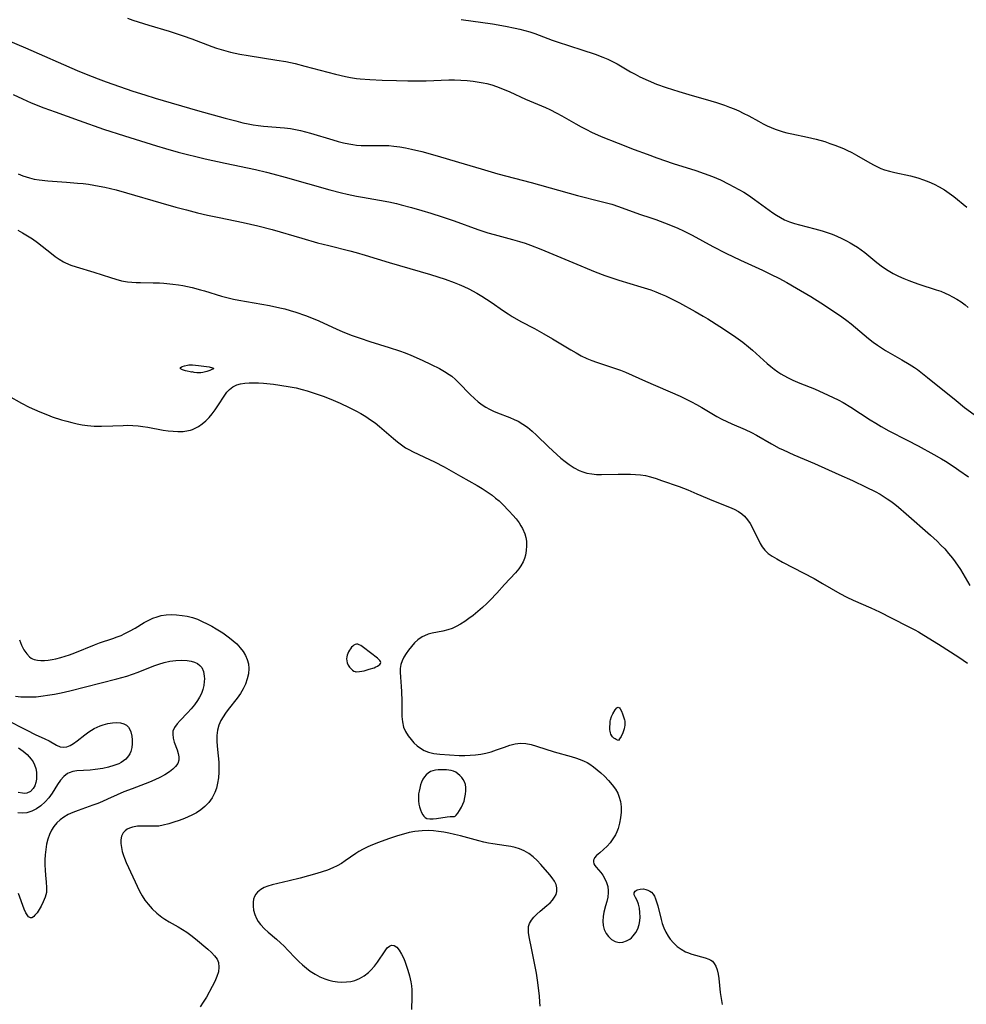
# Model space of a CAD drawing. Header units: inches. Extents: x 1073367 to 1082519, y 1569854 to 1574957.
# Tile 348 of 565: x 1081706 to 1081995, y 1570269 to 1570570. Entities that reach past the tile are written whole.
import ezdxf

# ---------------------------------------------------------------- set-up
doc = ezdxf.new("R2010")
doc.units = ezdxf.units.IN
doc.header["$MEASUREMENT"] = 0
doc.layers.add('CGG_CurvaNivelLidar_v1', color=7, linetype='Continuous', lineweight=30, true_color=0x008008)

msp = doc.modelspace()

# ---------------------------------------------------------------- linework, layer by layer
at = {"layer": 'CGG_CurvaNivelLidar_v1'}
for points in [[(1081738.7146, 1570570.2393, 82.5), (1081740.2952, 1570569.643, 82.5), (1081741.8948, 1570569.0937, 82.5), (1081745.2127, 1570568.064, 82.5), (1081751.3526, 1570566.2478, 82.5), (1081755.6322, 1570564.8901, 82.5), (1081758.3111, 1570563.9512, 82.5), (1081764.3761, 1570561.6201, 82.5), (1081765.837, 1570561.1008, 82.5), (1081767.2485, 1570560.6419, 82.5), (1081768.6735, 1570560.2293, 82.5), (1081770.0929, 1570559.8729, 82.5), (1081772.9648, 1570559.2775, 82.5), (1081775.4889, 1570558.8425, 82.5), (1081784.2768, 1570557.4707, 82.5), (1081787.0315, 1570556.9683, 82.5), (1081788.4025, 1570556.6865, 82.5), (1081789.806, 1570556.3707, 82.5), (1081792.7792, 1570555.6366, 82.5), (1081802.1203, 1570553.1602, 82.5), (1081805.2096, 1570552.4505, 82.5), (1081806.7635, 1570552.1528, 82.5), (1081808.5736, 1570551.8729, 82.5), (1081809.6507, 1570551.742, 82.5), (1081812.6162, 1570551.4919, 82.5), (1081816.4024, 1570551.3137, 82.5), (1081820.8208, 1570551.1736, 82.5), (1081824.228, 1570551.1029, 82.5), (1081827.2196, 1570551.0863, 82.5), (1081829.8507, 1570551.1293, 82.5), (1081836.7478, 1570551.4032, 82.5), (1081838.5261, 1570551.4076, 82.5), (1081840.4344, 1570551.3442, 82.5), (1081842.3186, 1570551.214, 82.5), (1081844.1927, 1570551.0148, 82.5), (1081846.0522, 1570550.7378, 82.5), (1081847.1996, 1570550.52, 82.5), (1081848.3375, 1570550.2622, 82.5), (1081849.8347, 1570549.8534, 82.5), (1081851.3139, 1570549.3786, 82.5), (1081853.6684, 1570548.4966, 82.5), (1081855.3234, 1570547.7898, 82.5), (1081860.1734, 1570545.5507, 82.5), (1081866.228, 1570542.9551, 82.5), (1081867.5819, 1570542.343, 82.5), (1081869.7406, 1570541.2583, 82.5), (1081871.2747, 1570540.4138, 82.5), (1081875.482, 1570538.0013, 82.5), (1081877.0961, 1570537.1089, 82.5), (1081878.7309, 1570536.254, 82.5), (1081880.308, 1570535.4886, 82.5), (1081883.2478, 1570534.1846, 82.5), (1081888.4714, 1570532.0749, 82.5), (1081893.3531, 1570530.1821, 82.5), (1081897.2482, 1570528.7169, 82.5), (1081900.2685, 1570527.6314, 82.5), (1081905.2357, 1570525.9315, 82.5), (1081912.0974, 1570523.7473, 82.5), (1081914.6972, 1570522.8872, 82.5), (1081917.2435, 1570521.9343, 82.5), (1081919.6369, 1570520.8876, 82.5), (1081922.2031, 1570519.6176, 82.5), (1081923.782, 1570518.7804, 82.5), (1081926.7429, 1570517.1174, 82.5), (1081928.1879, 1570516.2359, 82.5), (1081930.093, 1570514.9646, 82.5), (1081935.6233, 1570510.8732, 82.5), (1081936.7738, 1570510.1035, 82.5), (1081937.9524, 1570509.3942, 82.5), (1081939.1682, 1570508.7642, 82.5), (1081940.6896, 1570508.1282, 82.5), (1081942.263, 1570507.6007, 82.5), (1081943.7836, 1570507.1717, 82.5), (1081948.4352, 1570505.9988, 82.5), (1081950.7288, 1570505.3406, 82.5), (1081952.2399, 1570504.8412, 82.5), (1081953.734, 1570504.2921, 82.5), (1081955.2079, 1570503.6936, 82.5), (1081956.6576, 1570503.0434, 82.5), (1081958.1642, 1570502.2907, 82.5), (1081959.217, 1570501.7097, 82.5), (1081960.2501, 1570501.0964, 82.5), (1081961.4444, 1570500.3364, 82.5), (1081962.6098, 1570499.5376, 82.5), (1081963.7422, 1570498.6983, 82.5), (1081967.3359, 1570495.7401, 82.5), (1081969.0814, 1570494.3946, 82.5), (1081970.8302, 1570493.2451, 82.5), (1081972.3738, 1570492.364, 82.5), (1081973.9645, 1570491.5533, 82.5), (1081975.5935, 1570490.8059, 82.5), (1081977.1581, 1570490.1567, 82.5), (1081978.7476, 1570489.5623, 82.5), (1081980.2178, 1570489.0664, 82.5), (1081985.4795, 1570487.3978, 82.5), (1081986.8652, 1570486.906, 82.5), (1081988.2262, 1570486.3644, 82.5), (1081989.3822, 1570485.8412, 82.5), (1081990.5116, 1570485.2691, 82.5), (1081991.8353, 1570484.5164, 82.5), (1081993.1125, 1570483.6934, 82.5), (1081994.3352, 1570482.7949, 82.5), (1081995.281, 1570482.0075, 82.5)], [(1081840.469, 1570569.8186, 83), (1081850.0266, 1570568.5174, 83), (1081854.0389, 1570567.8309, 83), (1081856.9573, 1570567.2345, 83), (1081858.4038, 1570566.9, 83), (1081859.9631, 1570566.5007, 83), (1081861.5044, 1570566.0503, 83), (1081862.9936, 1570565.5495, 83), (1081868.2376, 1570563.5653, 83), (1081869.805, 1570563.0108, 83), (1081877.3562, 1570560.6261, 83), (1081881.4272, 1570559.2293, 83), (1081883.7259, 1570558.3606, 83), (1081885.236, 1570557.7154, 83), (1081886.7201, 1570557.0132, 83), (1081888.1771, 1570556.2575, 83), (1081892.2185, 1570553.9147, 83), (1081893.6104, 1570553.1344, 83), (1081895.0258, 1570552.3901, 83), (1081897.5862, 1570551.1755, 83), (1081900.1553, 1570550.133, 83), (1081903.0684, 1570549.1117, 83), (1081906.9633, 1570547.8719, 83), (1081909.9899, 1570546.9631, 83), (1081916.7459, 1570545.017, 83), (1081918.4148, 1570544.5024, 83), (1081920.876, 1570543.6785, 83), (1081922.3837, 1570543.1251, 83), (1081923.8164, 1570542.5561, 83), (1081925.2275, 1570541.9466, 83), (1081926.6128, 1570541.2905, 83), (1081928.2983, 1570540.4074, 83), (1081931.2235, 1570538.7844, 83), (1081932.7009, 1570538.008, 83), (1081933.8978, 1570537.4344, 83), (1081935.1136, 1570536.9025, 83), (1081936.3459, 1570536.4116, 83), (1081937.5578, 1570535.9756, 83), (1081938.7853, 1570535.5871, 83), (1081939.8904, 1570535.2858, 83), (1081941.4564, 1570534.915, 83), (1081946.2135, 1570533.9419, 83), (1081948.8368, 1570533.3388, 83), (1081951.5115, 1570532.5654, 83), (1081953.0571, 1570532.05, 83), (1081954.5876, 1570531.4914, 83), (1081957.1684, 1570530.4311, 83), (1081958.2237, 1570529.9475, 83), (1081959.7116, 1570529.2086, 83), (1081961.1733, 1570528.427, 83), (1081965.2613, 1570526.0823, 83), (1081966.5932, 1570525.3584, 83), (1081967.9487, 1570524.7008, 83), (1081968.6087, 1570524.4189, 83), (1081969.7615, 1570523.9933, 83), (1081971.2952, 1570523.5383, 83), (1081972.8591, 1570523.1594, 83), (1081977.6232, 1570522.1299, 83), (1081979.907, 1570521.5014, 83), (1081981.5823, 1570520.9432, 83), (1081983.2307, 1570520.3099, 83), (1081984.8446, 1570519.5967, 83), (1081986.4443, 1570518.779, 83), (1081987.9886, 1570517.8624, 83), (1081989.4363, 1570516.869, 83), (1081990.8402, 1570515.8029, 83), (1081994.8097, 1570512.5735, 83)], [(1081699.5001, 1570564.5716, 82), (1081707.59, 1570561.1535, 82), (1081723.3241, 1570554.2724, 82), (1081726.0829, 1570553.1069, 82), (1081729.7081, 1570551.6994, 82), (1081732.211, 1570550.8012, 82), (1081740.3471, 1570547.9878, 82), (1081743.972, 1570546.8113, 82), (1081747.1185, 1570545.8621, 82), (1081760.0527, 1570542.0707, 82), (1081768.5252, 1570539.7186, 82), (1081771.7224, 1570538.8752, 82), (1081773.9085, 1570538.3533, 82), (1081775.4623, 1570538.0199, 82), (1081777.0205, 1570537.7272, 82), (1081778.5844, 1570537.4863, 82), (1081780.2312, 1570537.2974, 82), (1081786.5468, 1570536.7984, 82), (1081788.4002, 1570536.5668, 82), (1081789.9381, 1570536.3038, 82), (1081791.467, 1570535.9813, 82), (1081794.5336, 1570535.1875, 82), (1081801.3931, 1570533.1113, 82), (1081802.9977, 1570532.6551, 82), (1081804.6069, 1570532.2429, 82), (1081806.2226, 1570531.8924, 82), (1081807.4022, 1570531.6877, 82), (1081808.5863, 1570531.5333, 82), (1081809.9681, 1570531.4227, 82), (1081811.3531, 1570531.3761, 82), (1081815.8085, 1570531.4369, 82), (1081817.2944, 1570531.4274, 82), (1081818.4688, 1570531.3743, 82), (1081819.9549, 1570531.2369, 82), (1081821.7617, 1570530.9788, 82), (1081823.5669, 1570530.6458, 82), (1081825.3717, 1570530.2596, 82), (1081828.4901, 1570529.5102, 82), (1081833.2352, 1570528.2249, 82), (1081839.7339, 1570526.3125, 82), (1081846.6436, 1570524.231, 82), (1081851.7064, 1570522.7853, 82), (1081861.8476, 1570520.0884, 82), (1081876.0195, 1570516.1714, 82), (1081883.253, 1570514.3293, 82), (1081886.4511, 1570513.4638, 82), (1081888.5188, 1570512.8175, 82), (1081894.9631, 1570510.4862, 82), (1081898.4456, 1570509.3555, 82), (1081899.898, 1570508.8486, 82), (1081903.8514, 1570507.3295, 82), (1081906.641, 1570506.1578, 82), (1081908.3561, 1570505.3769, 82), (1081911.0663, 1570504.0224, 82), (1081917.3668, 1570500.5646, 82), (1081921.3438, 1570498.5069, 82), (1081925.8135, 1570496.3648, 82), (1081932.4431, 1570493.3586, 82), (1081935.1496, 1570492.0844, 82), (1081937.4295, 1570490.9473, 82), (1081939.8855, 1570489.6315, 82), (1081942.8969, 1570487.9071, 82), (1081947.2147, 1570485.3342, 82), (1081950.2729, 1570483.4307, 82), (1081953.545, 1570481.2802, 82), (1081956.7002, 1570479.1001, 82), (1081958.2153, 1570477.9917, 82), (1081959.5631, 1570476.9475, 82), (1081960.8827, 1570475.8715, 82), (1081964.8449, 1570472.5176, 82), (1081966.259, 1570471.4076, 82), (1081967.534, 1570470.49, 82), (1081968.8435, 1570469.6197, 82), (1081970.0278, 1570468.8835, 82), (1081974.9874, 1570466.0246, 82), (1081977.2072, 1570464.7084, 82), (1081978.8456, 1570463.652, 82), (1081979.7757, 1570463.0039, 82), (1081981.342, 1570461.8372, 82), (1081982.8799, 1570460.6256, 82), (1081991.5471, 1570453.5723, 82), (1081994.1514, 1570451.5024, 82), (1081997.0466, 1570449.2771, 82)], [(1081703.8297, 1570546.9275, 81.5), (1081706.6597, 1570545.5927, 81.5), (1081709.2992, 1570544.4406, 81.5), (1081713.147, 1570542.9086, 81.5), (1081716.5557, 1570541.6388, 81.5), (1081723.9615, 1570538.9745, 81.5), (1081731.3681, 1570536.3862, 81.5), (1081737.7356, 1570534.2917, 81.5), (1081747.5565, 1570531.2455, 81.5), (1081750.289, 1570530.4404, 81.5), (1081754.178, 1570529.3674, 81.5), (1081762.3626, 1570527.3735, 81.5), (1081768.5336, 1570525.9655, 81.5), (1081777.7685, 1570524.0536, 81.5), (1081781.129, 1570523.2769, 81.5), (1081783.0235, 1570522.7938, 81.5), (1081786.7985, 1570521.7663, 81.5), (1081800.4165, 1570517.9091, 81.5), (1081804.0275, 1570516.963, 81.5), (1081805.7343, 1570516.5472, 81.5), (1081808.582, 1570515.9228, 81.5), (1081810.3832, 1570515.5824, 81.5), (1081815.5499, 1570514.7061, 81.5), (1081818.4251, 1570514.1712, 81.5), (1081820.7401, 1570513.6579, 81.5), (1081822.181, 1570513.3015, 81.5), (1081825.3677, 1570512.4423, 81.5), (1081828.4979, 1570511.5465, 81.5), (1081831.2536, 1570510.7248, 81.5), (1081834.7063, 1570509.6431, 81.5), (1081838.4276, 1570508.3876, 81.5), (1081845.579, 1570505.7996, 81.5), (1081848.6663, 1570504.7901, 81.5), (1081850.611, 1570504.2364, 81.5), (1081856.2161, 1570502.7581, 81.5), (1081858.3647, 1570502.1257, 81.5), (1081860.0134, 1570501.5811, 81.5), (1081861.6319, 1570501.0032, 81.5), (1081864.8423, 1570499.7597, 81.5), (1081874.5987, 1570495.6695, 81.5), (1081881.3838, 1570492.8973, 81.5), (1081884.3863, 1570491.7244, 81.5), (1081885.8996, 1570491.1733, 81.5), (1081888.6226, 1570490.2729, 81.5), (1081895.3368, 1570488.2985, 81.5), (1081898.3789, 1570487.3148, 81.5), (1081899.8932, 1570486.7598, 81.5), (1081901.3897, 1570486.1599, 81.5), (1081902.8525, 1570485.5217, 81.5), (1081904.2988, 1570484.8453, 81.5), (1081907.1497, 1570483.4012, 81.5), (1081911.9665, 1570480.7635, 81.5), (1081914.4134, 1570479.3572, 81.5), (1081915.7655, 1570478.5412, 81.5), (1081919.4343, 1570476.1875, 81.5), (1081923.6329, 1570473.3923, 81.5), (1081925.0733, 1570472.393, 81.5), (1081926.4854, 1570471.3573, 81.5), (1081928.184, 1570470.0068, 81.5), (1081929.4089, 1570468.9652, 81.5), (1081933.932, 1570464.9078, 81.5), (1081935.0175, 1570463.9837, 81.5), (1081936.058, 1570463.1583, 81.5), (1081937.1285, 1570462.378, 81.5), (1081938.0628, 1570461.7572, 81.5), (1081939.0227, 1570461.1781, 81.5), (1081940.3477, 1570460.4696, 81.5), (1081941.7093, 1570459.8226, 81.5), (1081943.8602, 1570458.9022, 81.5), (1081948.314, 1570457.1063, 81.5), (1081952.5229, 1570455.2436, 81.5), (1081955.5649, 1570453.7785, 81.5), (1081957.0566, 1570452.9913, 81.5), (1081959.4593, 1570451.5783, 81.5), (1081965.3818, 1570447.7108, 81.5), (1081967.0433, 1570446.6612, 81.5), (1081968.7268, 1570445.6485, 81.5), (1081971.0663, 1570444.3511, 81.5), (1081976.6348, 1570441.528, 81.5), (1081979.9683, 1570439.7708, 81.5), (1081984.7746, 1570437.1362, 81.5), (1081987.1404, 1570435.7855, 81.5), (1081988.3074, 1570435.0838, 81.5), (1081990.9971, 1570433.3552, 81.5), (1081992.4577, 1570432.3628, 81.5), (1081995.3371, 1570430.3123, 81.5)], [(1081705.3273, 1570522.6975, 81), (1081706.6814, 1570522.1473, 81), (1081707.7175, 1570521.7864, 81), (1081708.7693, 1570521.4775, 81), (1081710.234, 1570521.1452, 81), (1081711.7234, 1570520.9008, 81), (1081714.3276, 1570520.6249, 81), (1081720.0941, 1570520.2204, 81), (1081723.4578, 1570519.9491, 81), (1081725.1835, 1570519.773, 81), (1081726.7967, 1570519.5652, 81), (1081728.4038, 1570519.313, 81), (1081730.0627, 1570519.0055, 81), (1081731.7151, 1570518.6593, 81), (1081735.21, 1570517.8305, 81), (1081738.4171, 1570516.9669, 81), (1081748.8425, 1570513.8884, 81), (1081753.3805, 1570512.6155, 81), (1081756.6534, 1570511.7368, 81), (1081760.0474, 1570510.8878, 81), (1081763.1318, 1570510.1738, 81), (1081766.6088, 1570509.4262, 81), (1081773.9285, 1570507.944, 81), (1081778.4204, 1570506.9223, 81), (1081782.8765, 1570505.7162, 81), (1081791.9239, 1570503.0731, 81), (1081796.6149, 1570501.7438, 81), (1081800.0849, 1570500.8394, 81), (1081806.5655, 1570499.2489, 81), (1081808.4204, 1570498.7661, 81), (1081811.2051, 1570497.9739, 81), (1081818.567, 1570495.7275, 81), (1081831.1391, 1570491.9944, 81), (1081835.6111, 1570490.5687, 81), (1081838.3874, 1570489.5723, 81), (1081839.8863, 1570488.9707, 81), (1081841.3648, 1570488.3251, 81), (1081842.8204, 1570487.633, 81), (1081845.314, 1570486.3041, 81), (1081846.7885, 1570485.4399, 81), (1081848.2357, 1570484.5324, 81), (1081849.9353, 1570483.3859, 81), (1081853.1691, 1570481.1165, 81), (1081854.8092, 1570480.018, 81), (1081856.0911, 1570479.2173, 81), (1081858.7176, 1570477.7212, 81), (1081862.9, 1570475.5372, 81), (1081865.7564, 1570473.9733, 81), (1081868.3774, 1570472.4448, 81), (1081873.9723, 1570469.0526, 81), (1081875.5709, 1570468.13, 81), (1081877.1888, 1570467.2561, 81), (1081878.8369, 1570466.4544, 81), (1081880.3514, 1570465.8138, 81), (1081881.8403, 1570465.2629, 81), (1081887.8878, 1570463.269, 81), (1081889.1418, 1570462.8041, 81), (1081890.6425, 1570462.194, 81), (1081896.7949, 1570459.4679, 81), (1081907.3235, 1570454.8855, 81), (1081909.1513, 1570454.0124, 81), (1081910.7644, 1570453.1915, 81), (1081912.3657, 1570452.3303, 81), (1081913.949, 1570451.4418, 81), (1081918.5749, 1570448.7538, 81), (1081920.0702, 1570447.9246, 81), (1081921.5865, 1570447.1544, 81), (1081923.09, 1570446.4788, 81), (1081927.1832, 1570444.7468, 81), (1081929.1551, 1570443.7977, 81), (1081930.6308, 1570443.0083, 81), (1081935.2203, 1570440.3536, 81), (1081937.5619, 1570439.0971, 81), (1081938.7556, 1570438.5076, 81), (1081942.0192, 1570437.0478, 81), (1081948.3888, 1570434.3479, 81), (1081955.8312, 1570430.9778, 81), (1081959.9583, 1570429.1465, 81), (1081964.0881, 1570427.2062, 81), (1081966.8616, 1570425.7941, 81), (1081968.3571, 1570424.9718, 81), (1081970.5745, 1570423.6269, 81), (1081971.6746, 1570422.8789, 81), (1081972.8647, 1570421.9912, 81), (1081974.0238, 1570421.0587, 81), (1081976.373, 1570419.0389, 81), (1081983.7697, 1570412.5412, 81), (1081985.7533, 1570410.6966, 81), (1081986.9486, 1570409.5119, 81), (1081988.1025, 1570408.2929, 81), (1081989.3016, 1570406.9208, 81), (1081990.4372, 1570405.5049, 81), (1081991.3046, 1570404.3345, 81), (1081992.8763, 1570402.0038, 81), (1081993.5882, 1570400.8579, 81), (1081995.7477, 1570397.2061, 81)], [(1081705.1886, 1570505.5174, 80.5), (1081706.6662, 1570504.7414, 80.5), (1081708.1908, 1570503.8529, 80.5), (1081709.6366, 1570502.9127, 80.5), (1081711.2028, 1570501.7765, 80.5), (1081715.4291, 1570498.4388, 80.5), (1081716.632, 1570497.5328, 80.5), (1081717.86, 1570496.6863, 80.5), (1081719.1279, 1570495.9261, 80.5), (1081719.7986, 1570495.5791, 80.5), (1081721.3567, 1570494.9104, 80.5), (1081722.9694, 1570494.3555, 80.5), (1081728.415, 1570492.7797, 80.5), (1081733.5195, 1570491.075, 80.5), (1081735.1296, 1570490.5864, 80.5), (1081736.8746, 1570490.1485, 80.5), (1081738.6416, 1570489.8302, 80.5), (1081739.9781, 1570489.6846, 80.5), (1081741.3259, 1570489.602, 80.5), (1081742.6826, 1570489.5614, 80.5), (1081746.5191, 1570489.5243, 80.5), (1081748.4738, 1570489.4687, 80.5), (1081749.8044, 1570489.3863, 80.5), (1081752.4632, 1570489.1155, 80.5), (1081754.2121, 1570488.8684, 80.5), (1081755.6077, 1570488.6305, 80.5), (1081758.3811, 1570488.0514, 80.5), (1081760.953, 1570487.3877, 80.5), (1081762.2273, 1570487.0161, 80.5), (1081767.3567, 1570485.4059, 80.5), (1081769.359, 1570484.8668, 80.5), (1081770.9982, 1570484.4953, 80.5), (1081772.6502, 1570484.1674, 80.5), (1081782.0346, 1570482.53, 80.5), (1081785.1782, 1570481.8837, 80.5), (1081786.7379, 1570481.5164, 80.5), (1081788.3722, 1570481.084, 80.5), (1081790.0206, 1570480.5893, 80.5), (1081792.9822, 1570479.5695, 80.5), (1081794.2991, 1570479.0614, 80.5), (1081797.0729, 1570477.8716, 80.5), (1081802.5434, 1570475.3421, 80.5), (1081804.1782, 1570474.6366, 80.5), (1081806.9246, 1570473.5516, 80.5), (1081809.6907, 1570472.5695, 80.5), (1081812.6053, 1570471.6059, 80.5), (1081818.4983, 1570469.7997, 80.5), (1081821.7111, 1570468.761, 80.5), (1081823.4396, 1570468.1348, 80.5), (1081825.1728, 1570467.4389, 80.5), (1081828.5785, 1570465.9263, 80.5), (1081831.3745, 1570464.6082, 80.5), (1081833.8785, 1570463.3438, 80.5), (1081835.3939, 1570462.4926, 80.5), (1081836.8405, 1570461.5575, 80.5), (1081837.6258, 1570460.9706, 80.5), (1081838.7514, 1570460.0108, 80.5), (1081839.8249, 1570458.9843, 80.5), (1081843.241, 1570455.4723, 80.5), (1081844.6227, 1570454.1614, 80.5), (1081845.7519, 1570453.1974, 80.5), (1081846.9298, 1570452.3053, 80.5), (1081848.0156, 1570451.5884, 80.5), (1081849.143, 1570450.9463, 80.5), (1081850.3801, 1570450.3498, 80.5), (1081851.6493, 1570449.8177, 80.5), (1081855.4031, 1570448.3849, 80.5), (1081856.6647, 1570447.8466, 80.5), (1081857.8962, 1570447.245, 80.5), (1081859.3592, 1570446.39, 80.5), (1081860.7541, 1570445.4153, 80.5), (1081862.1505, 1570444.272, 80.5), (1081863.4876, 1570443.0411, 80.5), (1081867.1203, 1570439.4746, 80.5), (1081869.6719, 1570437.1004, 80.5), (1081870.9577, 1570435.9694, 80.5), (1081872.2054, 1570434.9592, 80.5), (1081873.4905, 1570434.0228, 80.5), (1081874.9893, 1570433.0788, 80.5), (1081876.5444, 1570432.2818, 80.5), (1081877.6903, 1570431.8235, 80.5), (1081878.8678, 1570431.4711, 80.5), (1081880.346, 1570431.194, 80.5), (1081881.8594, 1570431.0561, 80.5), (1081883.3662, 1570431.0211, 80.5), (1081888.4608, 1570431.154, 80.5), (1081892.2067, 1570431.1213, 80.5), (1081893.7365, 1570431.0507, 80.5), (1081895.2535, 1570430.9158, 80.5), (1081896.7515, 1570430.6885, 80.5), (1081898.29, 1570430.3309, 80.5), (1081899.9793, 1570429.818, 80.5), (1081901.6586, 1570429.2346, 80.5), (1081907.0431, 1570427.3193, 80.5), (1081909.7103, 1570426.3007, 80.5), (1081912.4598, 1570425.1524, 80.5), (1081917.496, 1570422.9603, 80.5), (1081922.4232, 1570421.0372, 80.5), (1081923.859, 1570420.4203, 80.5), (1081925.2004, 1570419.7008, 80.5), (1081926.1502, 1570419.0382, 80.5), (1081927.0101, 1570418.2748, 80.5), (1081927.9317, 1570417.2062, 80.5), (1081928.7313, 1570416.0252, 80.5), (1081929.4377, 1570414.7691, 80.5), (1081931.7937, 1570409.9887, 80.5), (1081932.4273, 1570408.9177, 80.5), (1081933.1659, 1570407.9481, 80.5), (1081934.2382, 1570406.9502, 80.5), (1081935.4795, 1570406.0803, 80.5), (1081936.8377, 1570405.2752, 80.5), (1081938.6278, 1570404.2969, 80.5), (1081948.2249, 1570399.249, 80.5), (1081950.78, 1570397.8098, 80.5), (1081956.1171, 1570394.6927, 80.5), (1081958.1943, 1570393.5628, 80.5), (1081960.1074, 1570392.6385, 80.5), (1081965.5512, 1570390.3189, 80.5), (1081966.8922, 1570389.7123, 80.5), (1081968.2164, 1570389.0741, 80.5), (1081971.9418, 1570387.1476, 80.5), (1081976.9856, 1570384.6898, 80.5), (1081978.936, 1570383.6783, 80.5), (1081980.1457, 1570383.0001, 80.5), (1081981.7552, 1570382.0257, 80.5), (1081986.1612, 1570379.2135, 80.5), (1081992.3939, 1570375.316, 80.5), (1081993.734, 1570374.42, 80.5), (1081995.017, 1570373.476, 80.5)], [(1081702.3985, 1570455.0302, 80), (1081706.325, 1570452.7774, 80), (1081708.667, 1570451.5667, 80), (1081710.2647, 1570450.8247, 80), (1081711.8865, 1570450.1191, 80), (1081714.214, 1570449.1832, 80), (1081715.6452, 1570448.6565, 80), (1081718.5419, 1570447.7041, 80), (1081720.1114, 1570447.2546, 80), (1081721.6896, 1570446.8532, 80), (1081723.264, 1570446.5073, 80), (1081724.8424, 1570446.2175, 80), (1081726.422, 1570445.9896, 80), (1081728.4645, 1570445.8039, 80), (1081730.7028, 1570445.7539, 80), (1081734.232, 1570445.8341, 80), (1081737.3744, 1570446.0154, 80), (1081738.7786, 1570446.0613, 80), (1081740.3252, 1570446.0037, 80), (1081741.8873, 1570445.8538, 80), (1081743.4041, 1570445.6539, 80), (1081744.9288, 1570445.4162, 80), (1081749.6059, 1570444.5914, 80), (1081751.1029, 1570444.3697, 80), (1081752.5871, 1570444.2106, 80), (1081754.0495, 1570444.1335, 80), (1081755.6993, 1570444.1785, 80), (1081757.2861, 1570444.4127, 80), (1081757.9358, 1570444.5842, 80), (1081758.5272, 1570444.7903, 80), (1081759.0905, 1570445.0317, 80), (1081760.2994, 1570445.6921, 80), (1081761.4485, 1570446.4957, 80), (1081762.5361, 1570447.4167, 80), (1081763.557, 1570448.4359, 80), (1081764.5314, 1570449.5668, 80), (1081765.4379, 1570450.7546, 80), (1081766.2847, 1570451.9707, 80), (1081768.3558, 1570455.191, 80), (1081769.0382, 1570456.1089, 80), (1081769.7844, 1570456.9279, 80), (1081770.8491, 1570457.7738, 80), (1081772.0399, 1570458.3716, 80), (1081773.2054, 1570458.6819, 80), (1081774.457, 1570458.8464, 80), (1081775.7881, 1570458.9363, 80), (1081777.1851, 1570458.9695, 80), (1081778.6322, 1570458.947, 80), (1081780.1547, 1570458.8664, 80), (1081783.277, 1570458.5688, 80), (1081785.1895, 1570458.3197, 80), (1081788.3624, 1570457.7914, 80), (1081790.1725, 1570457.413, 80), (1081791.9721, 1570456.9725, 80), (1081793.5087, 1570456.5411, 80), (1081796.5525, 1570455.5681, 80), (1081798.4166, 1570454.9113, 80), (1081800.7842, 1570454.0019, 80), (1081803.5718, 1570452.8125, 80), (1081806.3797, 1570451.4783, 80), (1081808.4052, 1570450.4352, 80), (1081809.9372, 1570449.5913, 80), (1081811.4334, 1570448.7012, 80), (1081812.8817, 1570447.7488, 80), (1081814.2328, 1570446.7534, 80), (1081815.5386, 1570445.7035, 80), (1081819.8321, 1570441.958, 80), (1081821.0383, 1570440.965, 80), (1081822.2787, 1570440.0343, 80), (1081823.5674, 1570439.1904, 80), (1081824.5194, 1570438.6521, 80), (1081825.841, 1570437.9759, 80), (1081830.8975, 1570435.606, 80), (1081832.3826, 1570434.8706, 80), (1081835.3226, 1570433.3139, 80), (1081840.3563, 1570430.5322, 80), (1081845.4143, 1570427.6511, 80), (1081846.9476, 1570426.7254, 80), (1081848.4454, 1570425.7541, 80), (1081849.9645, 1570424.6675, 80), (1081851.0423, 1570423.8286, 80), (1081852.0799, 1570422.9499, 80), (1081853.1608, 1570421.9382, 80), (1081855.2, 1570419.8162, 80), (1081856.2591, 1570418.6431, 80), (1081857.2664, 1570417.4521, 80), (1081858.1908, 1570416.2291, 80), (1081858.7422, 1570415.3911, 80), (1081859.2315, 1570414.5313, 80), (1081859.9157, 1570412.9456, 80), (1081860.2209, 1570411.8319, 80), (1081860.4049, 1570410.6947, 80), (1081860.4801, 1570409.2416, 80), (1081860.3897, 1570407.7905, 80), (1081860.1342, 1570406.3633, 80), (1081859.8422, 1570405.3628, 80), (1081859.4515, 1570404.3957, 80), (1081858.7567, 1570403.1521, 80), (1081858.0988, 1570402.2297, 80), (1081857.0521, 1570400.9726, 80), (1081853.7511, 1570397.4471, 80), (1081851.3876, 1570394.8416, 80), (1081849.3956, 1570392.7162, 80), (1081848.3879, 1570391.7126, 80), (1081847.0162, 1570390.4351, 80), (1081845.6066, 1570389.2127, 80), (1081844.1688, 1570388.0483, 80), (1081842.8898, 1570387.0812, 80), (1081841.596, 1570386.1754, 80), (1081840.288, 1570385.3453, 80), (1081838.9654, 1570384.6101, 80), (1081837.75, 1570384.0525, 80), (1081836.471, 1570383.6141, 80), (1081834.8779, 1570383.2307, 80), (1081831.6952, 1570382.6051, 80), (1081830.4921, 1570382.2787, 80), (1081829.3433, 1570381.8464, 80), (1081828.6488, 1570381.4981, 80), (1081827.2862, 1570380.5598, 80), (1081826.2617, 1570379.6169, 80), (1081825.3192, 1570378.5716, 80), (1081824.4455, 1570377.4603, 80), (1081823.7052, 1570376.4088, 80), (1081823.047, 1570375.3251, 80), (1081822.507, 1570374.2034, 80), (1081822.1269, 1570373.0352, 80), (1081821.9438, 1570371.8818, 80), (1081821.903, 1570370.6884, 80), (1081821.9813, 1570369.2319, 80), (1081822.2449, 1570366.3027, 80), (1081822.3441, 1570364.8463, 80), (1081822.4355, 1570361.9063, 80), (1081822.4549, 1570357.2243, 80), (1081822.6032, 1570355.5577, 80), (1081822.9627, 1570353.9736, 80), (1081823.5376, 1570352.6097, 80), (1081824.3085, 1570351.3313, 80), (1081825.223, 1570350.1308, 80), (1081826.0945, 1570349.1644, 80), (1081827.0402, 1570348.277, 80), (1081828.0642, 1570347.4955, 80), (1081829.175, 1570346.8523, 80), (1081830.5026, 1570346.3338, 80), (1081832.1842, 1570345.9347, 80), (1081833.9521, 1570345.6933, 80), (1081836.9741, 1570345.4662, 80), (1081839.9392, 1570345.3164, 80), (1081841.5922, 1570345.3055, 80), (1081843.2479, 1570345.3663, 80), (1081844.8952, 1570345.499, 80), (1081846.5233, 1570345.7085, 80), (1081848.0554, 1570345.9961, 80), (1081849.7149, 1570346.443, 80), (1081851.3387, 1570346.9837, 80), (1081853.7579, 1570347.8631, 80), (1081855.3838, 1570348.4181, 80), (1081856.9923, 1570348.8419, 80), (1081858.5954, 1570349.04, 80), (1081860.2081, 1570348.9413, 80), (1081861.8368, 1570348.6117, 80), (1081863.4921, 1570348.1411, 80), (1081868.9294, 1570346.3978, 80), (1081874.0515, 1570344.9596, 80), (1081875.7462, 1570344.4316, 80), (1081877.3806, 1570343.831, 80), (1081878.035, 1570343.5507, 80), (1081878.9333, 1570343.1083, 80), (1081879.7612, 1570342.6201, 80), (1081880.9323, 1570341.8148, 80), (1081882.0669, 1570340.9254, 80), (1081883.1683, 1570339.9729, 80), (1081884.2368, 1570338.9744, 80), (1081885.4825, 1570337.7127, 80), (1081886.6334, 1570336.3899, 80), (1081887.6373, 1570334.9863, 80), (1081888.2847, 1570333.8129, 80), (1081888.6576, 1570332.9377, 80), (1081889.1223, 1570331.2991, 80), (1081889.3316, 1570329.6531, 80), (1081889.3425, 1570327.9788, 80), (1081889.1879, 1570326.303, 80), (1081888.8869, 1570324.6525, 80), (1081888.6854, 1570323.8577, 80), (1081888.4238, 1570323.031, 80), (1081888.0373, 1570322.0462, 80), (1081887.5837, 1570321.0972, 80), (1081886.8404, 1570319.8317, 80), (1081885.9978, 1570318.6677, 80), (1081885.0763, 1570317.6259, 80), (1081883.9257, 1570316.5684, 80), (1081882.8054, 1570315.6405, 80), (1081881.836, 1570314.7733, 80), (1081881.2224, 1570314.0337, 80), (1081881.0591, 1570313.7457, 80), (1081880.9303, 1570313.4036, 80), (1081880.8812, 1570312.8223, 80), (1081881.0501, 1570312.2466, 80), (1081881.3457, 1570311.7323, 80), (1081881.744, 1570311.2037, 80), (1081883.1057, 1570309.6429, 80), (1081883.7912, 1570308.7412, 80), (1081884.4084, 1570307.6805, 80), (1081884.8993, 1570306.5179, 80), (1081885.2407, 1570305.2862, 80), (1081885.4024, 1570304.0145, 80), (1081885.4069, 1570303.4508, 80), (1081885.2491, 1570302.1109, 80), (1081884.9279, 1570300.7581, 80), (1081884.538, 1570299.3858, 80), (1081884.0686, 1570297.5142, 80), (1081883.85, 1570296.1499, 80), (1081883.7682, 1570294.7943, 80), (1081883.8657, 1570293.4773, 80), (1081884.1885, 1570292.2033, 80), (1081884.7204, 1570291.0394, 80), (1081885.4399, 1570290.0287, 80), (1081886.4072, 1570289.1597, 80), (1081887.5156, 1570288.5624, 80), (1081888.7087, 1570288.2865, 80), (1081889.8317, 1570288.3561, 80), (1081890.9362, 1570288.7024, 80), (1081891.9746, 1570289.2879, 80), (1081892.4554, 1570289.6657, 80), (1081893.0237, 1570290.2371, 80), (1081893.787, 1570291.2733, 80), (1081894.3933, 1570292.4473, 80), (1081894.8159, 1570293.7176, 80), (1081895.0147, 1570294.8406, 80), (1081895.0979, 1570295.9821, 80), (1081895.0844, 1570297.3801, 80), (1081894.9424, 1570298.7144, 80), (1081894.6551, 1570299.9265, 80), (1081894.1951, 1570301.0307, 80), (1081893.7026, 1570301.963, 80), (1081893.3368, 1570302.7513, 80), (1081893.2653, 1570303.4118, 80), (1081893.6003, 1570303.9337, 80), (1081894.261, 1570304.3227, 80), (1081895.1393, 1570304.5508, 80), (1081896.1404, 1570304.5759, 80), (1081896.8261, 1570304.4581, 80), (1081897.5024, 1570304.2314, 80), (1081898.0558, 1570303.9493, 80), (1081898.5669, 1570303.5771, 80), (1081899.0874, 1570303.023, 80), (1081899.5217, 1570302.3521, 80), (1081899.8754, 1570301.5684, 80), (1081900.1708, 1570300.6996, 80), (1081900.5376, 1570299.3945, 80), (1081901.5419, 1570295.3005, 80), (1081901.9073, 1570294.0533, 80), (1081902.4107, 1570292.7031, 80), (1081903.0215, 1570291.3981, 80), (1081903.7366, 1570290.157, 80), (1081904.3256, 1570289.3057, 80), (1081905.3382, 1570288.1203, 80), (1081906.4727, 1570287.0715, 80), (1081907.7049, 1570286.1706, 80), (1081909.0164, 1570285.4372, 80), (1081909.5724, 1570285.1916, 80), (1081910.9491, 1570284.7079, 80), (1081914.9878, 1570283.6069, 80), (1081916.151, 1570283.1498, 80), (1081916.6821, 1570282.8595, 80), (1081917.1763, 1570282.5032, 80), (1081917.7793, 1570281.8558, 80), (1081918.223, 1570281.0601, 80), (1081918.6149, 1570279.9238, 80), (1081918.9024, 1570278.6333, 80), (1081919.1209, 1570277.2272, 80), (1081919.6096, 1570273.0244, 80), (1081919.8666, 1570271.2092, 80), (1081920.1848, 1570269.375, 80)], [(1081705.6707, 1570380.5764, 79.5), (1081706.3257, 1570378.9931, 79.5), (1081707.0569, 1570377.5403, 79.5), (1081707.9087, 1570376.2762, 79.5), (1081708.7958, 1570375.3809, 79.5), (1081709.2867, 1570375.0348, 79.5), (1081709.7003, 1570374.8093, 79.5), (1081710.1884, 1570374.6059, 79.5), (1081711.1785, 1570374.3479, 79.5), (1081712.2376, 1570374.235, 79.5), (1081713.3492, 1570374.2463, 79.5), (1081714.4856, 1570374.3615, 79.5), (1081715.6517, 1570374.5573, 79.5), (1081716.8412, 1570374.8117, 79.5), (1081718.2907, 1570375.1783, 79.5), (1081719.6178, 1570375.5798, 79.5), (1081720.9517, 1570376.0356, 79.5), (1081722.6249, 1570376.6589, 79.5), (1081728.6495, 1570379.0949, 79.5), (1081730.0948, 1570379.6155, 79.5), (1081734.2072, 1570380.9987, 79.5), (1081735.5178, 1570381.4715, 79.5), (1081736.7175, 1570381.9477, 79.5), (1081737.8903, 1570382.4731, 79.5), (1081739.3096, 1570383.2073, 79.5), (1081740.976, 1570384.1682, 79.5), (1081743.7653, 1570385.8575, 79.5), (1081745.1813, 1570386.6254, 79.5), (1081746.422, 1570387.1879, 79.5), (1081747.6955, 1570387.6477, 79.5), (1081749.0001, 1570387.9878, 79.5), (1081750.5242, 1570388.2133, 79.5), (1081752.0759, 1570388.2863, 79.5), (1081753.6447, 1570388.2306, 79.5), (1081755.3462, 1570388.0432, 79.5), (1081756.922, 1570387.7558, 79.5), (1081758.4833, 1570387.3549, 79.5), (1081760.012, 1570386.8374, 79.5), (1081761.5119, 1570386.214, 79.5), (1081762.9621, 1570385.5094, 79.5), (1081764.3859, 1570384.7385, 79.5), (1081765.7869, 1570383.922, 79.5), (1081767.7668, 1570382.6825, 79.5), (1081768.5996, 1570382.1174, 79.5), (1081769.7988, 1570381.2325, 79.5), (1081770.9362, 1570380.2977, 79.5), (1081771.9986, 1570379.3131, 79.5), (1081773.1112, 1570378.1063, 79.5), (1081773.968, 1570376.9717, 79.5), (1081774.6827, 1570375.7844, 79.5), (1081775.2311, 1570374.5505, 79.5), (1081775.5799, 1570373.2734, 79.5), (1081775.7031, 1570371.8607, 79.5), (1081775.5802, 1570370.2525, 79.5), (1081775.226, 1570368.6356, 79.5), (1081774.6641, 1570367.0376, 79.5), (1081773.9677, 1570365.5899, 79.5), (1081773.1318, 1570364.1895, 79.5), (1081772.1388, 1570362.7787, 79.5), (1081769.4025, 1570359.3672, 79.5), (1081768.5768, 1570358.25, 79.5), (1081767.8234, 1570357.1014, 79.5), (1081767.1605, 1570355.9224, 79.5), (1081766.5281, 1570354.4973, 79.5), (1081766.0982, 1570353.0245, 79.5), (1081765.8972, 1570351.3628, 79.5), (1081765.9087, 1570349.6501, 79.5), (1081766.022, 1570348.1814, 79.5), (1081766.356, 1570345.1842, 79.5), (1081766.5254, 1570343.2457, 79.5), (1081766.5758, 1570341.8401, 79.5), (1081766.5529, 1570340.1604, 79.5), (1081766.4296, 1570338.4967, 79.5), (1081766.1854, 1570336.8661, 79.5), (1081765.7918, 1570335.2885, 79.5), (1081765.2993, 1570333.9712, 79.5), (1081764.4776, 1570332.4239, 79.5), (1081763.4529, 1570331.0024, 79.5), (1081762.2452, 1570329.7247, 79.5), (1081761.0209, 1570328.7201, 79.5), (1081759.6893, 1570327.8363, 79.5), (1081758.278, 1570327.0632, 79.5), (1081757.1744, 1570326.5482, 79.5), (1081756.0516, 1570326.0798, 79.5), (1081754.4283, 1570325.4678, 79.5), (1081752.8195, 1570324.9229, 79.5), (1081751.2534, 1570324.4489, 79.5), (1081749.5226, 1570323.9998, 79.5), (1081748.1961, 1570323.7606, 79.5), (1081747.1261, 1570323.7047, 79.5), (1081743.2521, 1570323.7766, 79.5), (1081741.6873, 1570323.6994, 79.5), (1081740.2044, 1570323.4584, 79.5), (1081739.2507, 1570323.1479, 79.5), (1081738.6236, 1570322.8358, 79.5), (1081737.9342, 1570322.3438, 79.5), (1081737.3772, 1570321.7369, 79.5), (1081736.8703, 1570320.7308, 79.5), (1081736.6372, 1570319.562, 79.5), (1081736.6404, 1570318.4424, 79.5), (1081736.8022, 1570317.2618, 79.5), (1081737.0881, 1570316.0398, 79.5), (1081737.4708, 1570314.7934, 79.5), (1081737.7707, 1570313.9588, 79.5), (1081738.3017, 1570312.6773, 79.5), (1081742.3595, 1570303.8825, 79.5), (1081743.1241, 1570302.5113, 79.5), (1081743.9866, 1570301.1904, 79.5), (1081744.9448, 1570299.9306, 79.5), (1081746.2169, 1570298.5165, 79.5), (1081747.609, 1570297.2108, 79.5), (1081749.1088, 1570296.0223, 79.5), (1081750.0503, 1570295.3758, 79.5), (1081751.3844, 1570294.5569, 79.5), (1081754.1197, 1570293.0115, 79.5), (1081755.4443, 1570292.2331, 79.5), (1081756.7363, 1570291.4172, 79.5), (1081758.0363, 1570290.5128, 79.5), (1081759.4454, 1570289.4076, 79.5), (1081763.2346, 1570286.1603, 79.5), (1081764.3113, 1570285.192, 79.5), (1081765.2552, 1570284.2019, 79.5), (1081765.9968, 1570283.1512, 79.5), (1081766.2212, 1570282.6993, 79.5), (1081766.4139, 1570282.1612, 79.5), (1081766.5941, 1570280.7389, 79.5), (1081766.4216, 1570279.3214, 79.5), (1081765.9916, 1570277.8588, 79.5), (1081765.3672, 1570276.3712, 79.5), (1081764.5489, 1570274.7759, 79.5), (1081762.7477, 1570271.5863, 79.5), (1081761.7904, 1570270.0197, 79.5), (1081760.8245, 1570268.611, 79.5)], [(1081704.494, 1570363.4032, 79), (1081706.1637, 1570363.2315, 79), (1081708.5309, 1570363.1441, 79), (1081709.4003, 1570363.159, 79), (1081710.8002, 1570363.2383, 79), (1081712.207, 1570363.3743, 79), (1081714.9917, 1570363.7652, 79), (1081716.3662, 1570364.0048, 79), (1081718.4293, 1570364.4165, 79), (1081721.0811, 1570365.0296, 79), (1081735.4692, 1570368.6618, 79), (1081738.4915, 1570369.5454, 79), (1081740.2112, 1570370.131, 79), (1081741.9131, 1570370.7644, 79), (1081746.6852, 1570372.6286, 79), (1081748.2689, 1570373.1828, 79), (1081749.8243, 1570373.64, 79), (1081751.6342, 1570374.0354, 79), (1081753.4266, 1570374.2882, 79), (1081755.1724, 1570374.3894, 79), (1081756.8356, 1570374.3162, 79), (1081758.1239, 1570374.0967, 79), (1081759.0739, 1570373.8019, 79), (1081760.0008, 1570373.3629, 79), (1081760.7834, 1570372.8012, 79), (1081761.3856, 1570372.11, 79), (1081761.8889, 1570370.9253, 79), (1081762.1011, 1570369.5422, 79), (1081762.1337, 1570368.7152, 79), (1081762.1033, 1570367.8562, 79), (1081761.9453, 1570366.6583, 79), (1081761.6524, 1570365.4423, 79), (1081761.2232, 1570364.2321, 79), (1081760.6955, 1570363.1207, 79), (1081760.0647, 1570362.0397, 79), (1081759.1581, 1570360.7345, 79), (1081758.1541, 1570359.4965, 79), (1081757.0242, 1570358.2708, 79), (1081754.7778, 1570356.0165, 79), (1081753.7996, 1570354.9407, 79), (1081753.0288, 1570353.8583, 79), (1081752.5626, 1570352.7373, 79), (1081752.4629, 1570351.7997, 79), (1081752.6127, 1570350.5863, 79), (1081752.965, 1570349.3452, 79), (1081753.8389, 1570347.0032, 79), (1081754.1883, 1570345.9281, 79), (1081754.3889, 1570344.8823, 79), (1081754.352, 1570343.8758, 79), (1081753.9988, 1570342.9009, 79), (1081753.3664, 1570341.9778, 79), (1081752.5112, 1570341.1082, 79), (1081751.4768, 1570340.2969, 79), (1081750.0898, 1570339.4249, 79), (1081748.5661, 1570338.6067, 79), (1081747.0164, 1570337.8504, 79), (1081745.397, 1570337.1406, 79), (1081744.0605, 1570336.621, 79), (1081740.0746, 1570335.175, 79), (1081737.5937, 1570334.1919, 79), (1081735.567, 1570333.2995, 79), (1081732.5728, 1570331.9246, 79), (1081731.0685, 1570331.261, 79), (1081729.61, 1570330.6617, 79), (1081728.1414, 1570330.1052, 79), (1081723.5976, 1570328.5389, 79), (1081721.9504, 1570327.9024, 79), (1081720.5595, 1570327.2611, 79), (1081719.2614, 1570326.5094, 79), (1081718.1504, 1570325.6765, 79), (1081717.1454, 1570324.7321, 79), (1081716.2341, 1570323.6692, 79), (1081715.4604, 1570322.5045, 79), (1081714.8192, 1570321.1716, 79), (1081714.3306, 1570319.7462, 79), (1081713.9687, 1570318.253, 79), (1081713.7006, 1570316.6042, 79), (1081713.5466, 1570315.0376, 79), (1081713.4773, 1570313.4588, 79), (1081713.4859, 1570311.8922, 79), (1081713.5545, 1570310.3437, 79), (1081713.665, 1570308.8296, 79), (1081713.878, 1570306.6643, 79), (1081713.9878, 1570305.0372, 79), (1081713.9068, 1570303.4892, 79), (1081713.5407, 1570302.0283, 79), (1081712.9628, 1570300.6446, 79), (1081712.2784, 1570299.3325, 79), (1081711.6692, 1570298.2712, 79), (1081711.0559, 1570297.3185, 79), (1081710.4399, 1570296.5358, 79), (1081710.0615, 1570296.1706, 79), (1081709.6864, 1570295.9145, 79), (1081709.4389, 1570295.8144, 79), (1081709.0553, 1570295.7916, 79), (1081708.6701, 1570295.9584, 79), (1081708.4843, 1570296.1098, 79), (1081708.2266, 1570296.3966, 79), (1081707.6844, 1570297.2732, 79), (1081707.1616, 1570298.4128, 79), (1081705.3624, 1570303.1493, 79)], [(1081701.5803, 1570356.2932, 78.5), (1081707.9157, 1570352.9747, 78.5), (1081710.4641, 1570351.7496, 78.5), (1081713.4114, 1570350.416, 78.5), (1081714.7495, 1570349.7473, 78.5), (1081717.0335, 1570348.4476, 78.5), (1081718.0893, 1570347.9856, 78.5), (1081719.1458, 1570347.8002, 78.5), (1081720.1417, 1570347.953, 78.5), (1081721.1662, 1570348.3702, 78.5), (1081722.2131, 1570348.9869, 78.5), (1081723.2768, 1570349.7481, 78.5), (1081725.6367, 1570351.6287, 78.5), (1081726.8997, 1570352.5543, 78.5), (1081727.684, 1570353.0568, 78.5), (1081728.4959, 1570353.5177, 78.5), (1081729.4203, 1570353.9726, 78.5), (1081730.3143, 1570354.345, 78.5), (1081731.2202, 1570354.6596, 78.5), (1081732.6662, 1570355.038, 78.5), (1081734.0875, 1570355.2649, 78.5), (1081735.4455, 1570355.3305, 78.5), (1081736.5466, 1570355.2364, 78.5), (1081737.5369, 1570354.9621, 78.5), (1081738.3242, 1570354.5177, 78.5), (1081738.9638, 1570353.8996, 78.5), (1081739.3724, 1570353.261, 78.5), (1081739.6805, 1570352.5331, 78.5), (1081740.0149, 1570351.1707, 78.5), (1081740.1262, 1570350.0265, 78.5), (1081740.1089, 1570348.8528, 78.5), (1081739.9602, 1570347.6854, 78.5), (1081739.6693, 1570346.5595, 78.5), (1081739.3837, 1570345.8439, 78.5), (1081739.0124, 1570345.1751, 78.5), (1081738.1809, 1570344.1879, 78.5), (1081737.4973, 1570343.628, 78.5), (1081736.7909, 1570343.1774, 78.5), (1081736.0234, 1570342.7852, 78.5), (1081734.4908, 1570342.1997, 78.5), (1081732.848, 1570341.7451, 78.5), (1081731.1451, 1570341.3757, 78.5), (1081728.8151, 1570340.9806, 78.5), (1081727.3156, 1570340.8224, 78.5), (1081723.1662, 1570340.5668, 78.5), (1081721.9427, 1570340.3794, 78.5), (1081720.8243, 1570340.0307, 78.5), (1081720.327, 1570339.7816, 78.5), (1081719.2148, 1570338.9028, 78.5), (1081718.249, 1570337.7472, 78.5), (1081717.3581, 1570336.4134, 78.5), (1081715.7015, 1570333.7928, 78.5), (1081714.6714, 1570332.4132, 78.5), (1081713.5246, 1570331.1238, 78.5), (1081712.2673, 1570329.9684, 78.5), (1081710.9174, 1570329.0067, 78.5), (1081709.4739, 1570328.2716, 78.5), (1081707.946, 1570327.8224, 78.5), (1081706.5925, 1570327.7051, 78.5), (1081705.198, 1570327.7953, 78.5)], [(1081705.4466, 1570347.6107, 78), (1081706.798, 1570346.6277, 78), (1081708.0297, 1570345.5806, 78), (1081708.7025, 1570344.9009, 78), (1081709.2999, 1570344.1833, 78), (1081709.8498, 1570343.3543, 78), (1081710.2853, 1570342.4816, 78), (1081710.6627, 1570341.3425, 78), (1081710.8752, 1570340.1765, 78), (1081710.9432, 1570339.1047, 78), (1081710.8942, 1570338.0577, 78), (1081710.7264, 1570337.0605, 78), (1081710.4008, 1570336.0622, 78), (1081709.9165, 1570335.1949, 78), (1081709.0542, 1570334.3413, 78), (1081707.9689, 1570333.8485, 78), (1081707.3002, 1570333.7479, 78), (1081706.5894, 1570333.7578, 78), (1081705.2924, 1570333.9939, 78)], [(1081864.6063, 1570268.8227, 80), (1081864.551, 1570270.1607, 80), (1081864.4243, 1570271.9029, 80), (1081864.245, 1570273.6423, 80), (1081863.8233, 1570276.7783, 80), (1081863.4924, 1570278.8556, 80), (1081862.9373, 1570281.9731, 80), (1081862.1252, 1570286.0161, 80), (1081861.2203, 1570289.9753, 80), (1081861.0341, 1570291.267, 80), (1081861.0266, 1570292.5032, 80), (1081861.1118, 1570293.0883, 80), (1081861.4041, 1570294.0191, 80), (1081861.9701, 1570295.0338, 80), (1081862.7243, 1570295.9847, 80), (1081863.6438, 1570296.9191, 80), (1081864.6539, 1570297.8134, 80), (1081866.7042, 1570299.5037, 80), (1081867.6599, 1570300.3697, 80), (1081868.4206, 1570301.1909, 80), (1081869.0437, 1570302.0585, 80), (1081869.4705, 1570302.9231, 80), (1081869.7191, 1570303.8164, 80), (1081869.7602, 1570304.9093, 80), (1081869.5197, 1570305.975, 80), (1081869.0038, 1570306.999, 80), (1081868.2868, 1570308.0012, 80), (1081867.5544, 1570308.8944, 80), (1081864.845, 1570312.0121, 80), (1081863.7065, 1570313.2561, 80), (1081862.4869, 1570314.4192, 80), (1081861.1525, 1570315.4454, 80), (1081859.7643, 1570316.2407, 80), (1081858.2703, 1570316.8595, 80), (1081856.9804, 1570317.2398, 80), (1081855.6477, 1570317.5302, 80), (1081854.2844, 1570317.7581, 80), (1081850.1898, 1570318.3339, 80), (1081848.8929, 1570318.5648, 80), (1081847.4123, 1570318.8912, 80), (1081845.9343, 1570319.2666, 80), (1081840.2947, 1570320.7841, 80), (1081838.4973, 1570321.2303, 80), (1081836.7779, 1570321.6059, 80), (1081835.1955, 1570321.8943, 80), (1081833.6099, 1570322.1229, 80), (1081832.0241, 1570322.2837, 80), (1081830.441, 1570322.3646, 80), (1081828.5743, 1570322.3331, 80), (1081826.3962, 1570322.0938, 80), (1081824.6232, 1570321.7627, 80), (1081822.8643, 1570321.3358, 80), (1081821.1229, 1570320.8289, 80), (1081818.3835, 1570319.9027, 80), (1081815.328, 1570318.8001, 80), (1081813.4643, 1570318.0624, 80), (1081812.0251, 1570317.4298, 80), (1081810.6291, 1570316.7421, 80), (1081809.2894, 1570315.9849, 80), (1081808.3437, 1570315.3757, 80), (1081805.1562, 1570313.1298, 80), (1081803.9484, 1570312.3645, 80), (1081802.6959, 1570311.6525, 80), (1081801.3953, 1570311.0107, 80), (1081799.7466, 1570310.3389, 80), (1081798.0406, 1570309.757, 80), (1081796.4596, 1570309.2772, 80), (1081791.3323, 1570307.8645, 80), (1081788.0307, 1570307.0156, 80), (1081782.811, 1570305.8136, 80), (1081781.4604, 1570305.4104, 80), (1081780.3622, 1570304.9726, 80), (1081779.3737, 1570304.4354, 80), (1081778.3375, 1570303.6015, 80), (1081777.8225, 1570302.9843, 80), (1081777.4277, 1570302.3002, 80), (1081777.1311, 1570301.4312, 80), (1081776.9893, 1570300.4986, 80), (1081776.9961, 1570299.2977, 80), (1081777.1799, 1570298.0613, 80), (1081777.5285, 1570296.8194, 80), (1081778.0399, 1570295.6014, 80), (1081778.6064, 1570294.6092, 80), (1081779.2795, 1570293.692, 80), (1081780.4411, 1570292.439, 80), (1081781.6243, 1570291.3655, 80), (1081784.1502, 1570289.236, 80), (1081785.3225, 1570288.1854, 80), (1081786.4716, 1570287.0887, 80), (1081787.5938, 1570285.9546, 80), (1081789.9319, 1570283.4971, 80), (1081791.0147, 1570282.4296, 80), (1081792.1319, 1570281.4038, 80), (1081793.2847, 1570280.4314, 80), (1081794.4766, 1570279.527, 80), (1081795.9129, 1570278.5845, 80), (1081797.4029, 1570277.7761, 80), (1081798.9441, 1570277.1286, 80), (1081800.1364, 1570276.7634, 80), (1081801.3474, 1570276.4914, 80), (1081802.7435, 1570276.2792, 80), (1081804.1386, 1570276.1777, 80), (1081805.52, 1570276.2021, 80), (1081806.8741, 1570276.3745, 80), (1081808.0227, 1570276.6662, 80), (1081809.5199, 1570277.2808, 80), (1081810.9239, 1570278.1077, 80), (1081812.2191, 1570279.1098, 80), (1081812.979, 1570279.8309, 80), (1081814.0274, 1570281.0165, 80), (1081814.9764, 1570282.2656, 80), (1081817.3294, 1570285.7448, 80), (1081817.9755, 1570286.5682, 80), (1081818.6173, 1570287.1654, 80), (1081819.2725, 1570287.4557, 80), (1081820.0667, 1570287.3281, 80), (1081820.8667, 1570286.7713, 80), (1081821.6357, 1570285.8761, 80), (1081822.3372, 1570284.7236, 80), (1081822.9794, 1570283.3757, 80), (1081823.4374, 1570282.2411, 80), (1081823.8651, 1570281.0451, 80), (1081824.2623, 1570279.8047, 80), (1081824.7557, 1570278.0319, 80), (1081825.1509, 1570276.2221, 80), (1081825.3355, 1570275.0329, 80), (1081825.4493, 1570273.8396, 80), (1081825.4855, 1570272.717, 80), (1081825.4691, 1570271.5984, 80), (1081825.3162, 1570267.8188, 80)]]:
    msp.add_polyline3d(points, dxfattribs=at)
for points in [[(1081758.5, 1570462.3013, 80), (1081758.2009, 1570462.2819, 80), (1081757.8422, 1570462.3174, 80), (1081756.9042, 1570462.5032, 80), (1081756.3915, 1570462.6456, 80), (1081755.4497, 1570462.9893, 80), (1081755.0917, 1570463.172, 80), (1081754.858, 1570463.3491, 80), (1081754.7853, 1570463.511, 80), (1081754.8871, 1570463.6605, 80), (1081755.0997, 1570463.8021, 80), (1081755.39, 1570463.9364, 80), (1081756.1191, 1570464.1791, 80), (1081756.96, 1570464.3712, 80), (1081757.4036, 1570464.438, 80), (1081758.4673, 1570464.4882, 80), (1081760.3546, 1570464.3046, 80), (1081763.572, 1570463.8398, 80), (1081764.6161, 1570463.6046, 80), (1081764.8288, 1570463.5125, 80), (1081764.9282, 1570463.409, 80), (1081764.8851, 1570463.2878, 80), (1081764.7194, 1570463.1543, 80), (1081764.4623, 1570463.012, 80), (1081763.7639, 1570462.7126, 80), (1081762.873, 1570462.4092, 80), (1081761.6958, 1570462.1453, 80), (1081761.0619, 1570462.0559, 80), (1081760.4381, 1570462.0092, 80), (1081759.8535, 1570462.013, 80), (1081759.0195, 1570462.1226, 80), (1081758.7279, 1570462.1954, 80)], [(1081808.5, 1570370.8016, 80), (1081809.4821, 1570370.8959, 80), (1081810.8864, 1570371.1616, 80), (1081812.4466, 1570371.5841, 80), (1081813.9106, 1570372.0892, 80), (1081814.5145, 1570372.3438, 80), (1081814.9912, 1570372.5866, 80), (1081815.391, 1570372.8328, 80), (1081815.713, 1570373.0886, 80), (1081815.9321, 1570373.3564, 80), (1081816.0155, 1570373.6393, 80), (1081815.9331, 1570373.9509, 80), (1081815.7129, 1570374.2782, 80), (1081815.3946, 1570374.6175, 80), (1081815.0072, 1570374.966, 80), (1081810.7337, 1570378.2594, 80), (1081809.8406, 1570378.866, 80), (1081809.4067, 1570379.093, 80), (1081808.9838, 1570379.2401, 80), (1081808.575, 1570379.2776, 80), (1081808.178, 1570379.1786, 80), (1081807.7971, 1570378.9638, 80), (1081807.4312, 1570378.6614, 80), (1081807.0807, 1570378.2929, 80), (1081806.7477, 1570377.8741, 80), (1081806.4366, 1570377.4165, 80), (1081806.1543, 1570376.9276, 80), (1081805.9113, 1570376.4119, 80), (1081805.7264, 1570375.8983, 80), (1081805.5891, 1570375.3693, 80), (1081805.531, 1570374.7927, 80), (1081805.5771, 1570374.1722, 80), (1081805.7361, 1570373.5394, 80), (1081806.0349, 1570372.8772, 80), (1081806.435, 1570372.2677, 80), (1081806.8981, 1570371.7401, 80), (1081807.3848, 1570371.32, 80), (1081807.7984, 1570371.051, 80), (1081808.1518, 1570370.8766, 80), (1081808.4004, 1570370.7929, 80)], [(1081888.5, 1570349.9069, 80), (1081888.1849, 1570349.9951, 80), (1081887.8656, 1570350.1314, 80), (1081887.4915, 1570350.332, 80), (1081887.1032, 1570350.5999, 80), (1081886.742, 1570350.9392, 80), (1081886.4596, 1570351.3246, 80), (1081886.2407, 1570351.7594, 80), (1081886.083, 1570352.2233, 80), (1081885.9823, 1570352.6941, 80), (1081885.9341, 1570353.1495, 80), (1081885.9193, 1570354.0221, 80), (1081885.9419, 1570354.9042, 80), (1081886.0309, 1570355.7791, 80), (1081886.1153, 1570356.2083, 80), (1081886.4213, 1570357.142, 80), (1081886.8278, 1570358.0312, 80), (1081887.516, 1570359.2213, 80), (1081887.9862, 1570359.8088, 80), (1081888.2171, 1570359.9865, 80), (1081888.442, 1570360.0475, 80), (1081888.6491, 1570359.9722, 80), (1081888.8496, 1570359.7884, 80), (1081889.0445, 1570359.524, 80), (1081889.4197, 1570358.8339, 80), (1081889.7731, 1570358.0174, 80), (1081890.0915, 1570357.1372, 80), (1081890.3436, 1570356.2241, 80), (1081890.427, 1570355.7592, 80), (1081890.4793, 1570354.9022, 80), (1081890.462, 1570354.4693, 80), (1081890.3987, 1570353.994, 80), (1081890.2841, 1570353.478, 80), (1081890.0881, 1570352.8436, 80), (1081889.8405, 1570352.21, 80), (1081889.3055, 1570351.1383, 80), (1081888.8375, 1570350.3819, 80)], [(1081838.5, 1570326.6012, 80), (1081838.6287, 1570326.6976, 80), (1081838.9736, 1570327.0742, 80), (1081839.4629, 1570327.6883, 80), (1081840.0261, 1570328.5035, 80), (1081840.5925, 1570329.4858, 80), (1081841.0229, 1570330.4155, 80), (1081841.3888, 1570331.4091, 80), (1081841.6776, 1570332.4334, 80), (1081841.8786, 1570333.4537, 80), (1081841.9886, 1570334.5631, 80), (1081841.9636, 1570335.5676, 80), (1081841.8008, 1570336.4304, 80), (1081841.5273, 1570337.2274, 80), (1081841.1466, 1570337.9518, 80), (1081840.6721, 1570338.6165, 80), (1081840.1232, 1570339.2175, 80), (1081839.5123, 1570339.7458, 80), (1081838.8465, 1570340.1866, 80), (1081838.1283, 1570340.5192, 80), (1081837.4521, 1570340.7098, 80), (1081836.7456, 1570340.8238, 80), (1081836.0183, 1570340.8856, 80), (1081834.4042, 1570340.9263, 80), (1081833.5367, 1570340.9011, 80), (1081832.6906, 1570340.8191, 80), (1081831.8815, 1570340.654, 80), (1081831.1281, 1570340.3729, 80), (1081830.4479, 1570339.9485, 80), (1081829.8392, 1570339.4007, 80), (1081829.3012, 1570338.7544, 80), (1081828.8386, 1570338.0271, 80), (1081828.4389, 1570337.1902, 80), (1081828.1154, 1570336.2987, 80), (1081827.8563, 1570335.3704, 80), (1081827.6563, 1570334.4195, 80), (1081827.5324, 1570333.5682, 80), (1081827.4712, 1570332.3753, 80), (1081827.5168, 1570331.4277, 80), (1081827.6348, 1570330.4941, 80), (1081827.817, 1570329.5863, 80), (1081828.0618, 1570328.7194, 80), (1081828.374, 1570327.9137, 80), (1081828.766, 1570327.1967, 80), (1081829.1165, 1570326.7439, 80), (1081829.537, 1570326.3731, 80), (1081830.0819, 1570326.1064, 80), (1081830.9439, 1570325.9408, 80), (1081831.9433, 1570325.9374, 80), (1081833.0266, 1570326.044, 80), (1081836.2579, 1570326.539, 80), (1081837.168, 1570326.6368, 80), (1081837.8878, 1570326.6795, 80), (1081838.3543, 1570326.6704, 80)]]:
    msp.add_polyline3d(points, close=True, dxfattribs=at)

doc.saveas('drawing.dxf')
